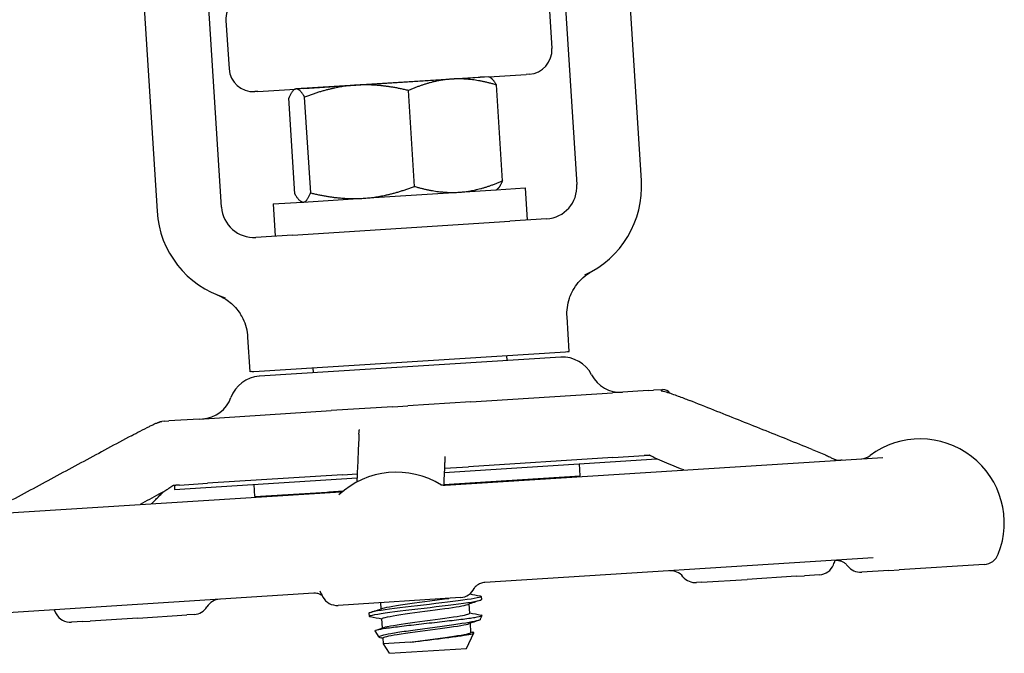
# Model space of a CAD drawing. Header units: inches. Extents: x 18 to 846, y -44 to 561.
# Tile 605 of 642: x 458.78 to 462.58, y 511.42 to 513.87. Entities that reach past the tile are written whole.
import ezdxf

# ---------------------------------------------------------------- set-up
doc = ezdxf.new("R2010")
doc.units = ezdxf.units.IN
doc.header["$LTSCALE"] = 24
doc.header["$MEASUREMENT"] = 0
doc.layers.add('Visible (ANSI)', color=7, linetype='Continuous', lineweight=30)

msp = doc.modelspace()

# ---------------------------------------------------------------- linework, layer by layer
at = {"layer": 'Visible (ANSI)'}
for p, q in [((460.85684, 514.35732), (460.92803, 513.23458)), ((461.17753, 513.2504), (461.10634, 514.37314)), ((459.55579, 513.14757), (459.4846, 514.27031)), ((459.2351, 514.25449), (459.30629, 513.13175)), ((460.82018, 513.94793), (460.83204, 513.76081)), ((459.57268, 513.86883), (459.58454, 513.68171)), ((460.58847, 513.65142), (460.73301, 513.66059)), ((460.74441, 513.66131), (460.73301, 513.66059)), ((460.07484, 513.61886), (459.84374, 513.6042)), ((459.8733, 513.60647), (460.5551, 513.6497)), ((460.44532, 513.64235), (460.07484, 513.61886)), ((460.58847, 513.65142), (460.44532, 513.64235)), ((460.58847, 513.65142), (460.59242, 513.64947)), ((460.64088, 513.24943), (460.6174, 513.6197)), ((459.69543, 513.5948), (459.68404, 513.59408)), ((459.69543, 513.5948), (459.83998, 513.60397)), ((459.83998, 513.60397), (459.83631, 513.60153)), ((459.84374, 513.6042), (459.83998, 513.60397)), ((460.03955, 513.61702), (460.03957, 513.61678)), ((460.30096, 513.22788), (460.27748, 513.59815)), ((459.83877, 513.19857), (459.81529, 513.56884)), ((459.89991, 513.20245), (459.87643, 513.57272)), ((460.10255, 513.18174), (460.47304, 513.20523)), ((460.47304, 513.20523), (460.61619, 513.2143)), ((460.61619, 513.2143), (460.61985, 513.21674)), ((460.61702, 513.21486), (460.72843, 513.22192)), ((460.72843, 513.22192), (460.73634, 513.09717)), ((459.75539, 513.16022), (459.8668, 513.16729)), ((459.86769, 513.16684), (459.86375, 513.1688)), ((459.86769, 513.16684), (459.87146, 513.16708)), ((459.87146, 513.16708), (460.10255, 513.18174)), ((459.75539, 513.16022), (459.7633, 513.03547)), ((459.83008, 513.03971), (460.66956, 513.09294)), ((460.81119, 513.10192), (460.66956, 513.09294)), ((459.83008, 513.03971), (459.68845, 513.03073)), ((460.89876, 512.58993), (460.89029, 512.72362)), ((459.66624, 512.51178), (459.65776, 512.64547)), ((459.6803, 512.51268), (460.8847, 512.58904)), ((460.86592, 512.56781), (459.70163, 512.49399)), ((460.65675, 512.57459), (460.65802, 512.55463)), ((460.8847, 512.58904), (460.89232, 512.58952)), ((460.89232, 512.58952), (460.89876, 512.58993)), ((459.90825, 512.52713), (459.90952, 512.50717)), ((459.67268, 512.51219), (459.66624, 512.51178)), ((459.67268, 512.51219), (459.6803, 512.51268)), ((461.20339, 512.43891), (461.22414, 512.44022)), ((461.25706, 512.44231), (461.22414, 512.44022)), ((461.25706, 512.44231), (461.26007, 512.4425)), ((460.51867, 512.39549), (461.06573, 512.43018)), ((461.20339, 512.43891), (461.06573, 512.43018)), ((460.21692, 512.37636), (459.97903, 512.36127)), ((460.21692, 512.37636), (460.27543, 512.38007)), ((460.51867, 512.39549), (460.27543, 512.38007)), ((459.46877, 512.32892), (459.35136, 512.32148)), ((459.46877, 512.32892), (459.97903, 512.36127)), ((459.33594, 512.3205), (459.32512, 512.31981)), ((459.33594, 512.3205), (459.35136, 512.32148)), ((460.41594, 512.12282), (461.23684, 512.17487)), ((460.41922, 512.07355), (462.11048, 512.18079)), ((461.06761, 512.17979), (460.50918, 512.14439)), ((461.06761, 512.17979), (460.50918, 512.14439)), ((461.06761, 512.17979), (461.18868, 512.18747)), ((460.41662, 512.13852), (460.50918, 512.14439)), ((460.94172, 512.10882), (460.93873, 512.15597)), ((459.37445, 512.05678), (460.07893, 512.10145)), ((460.02255, 512.11353), (459.50167, 512.08051)), ((460.02255, 512.11353), (459.50167, 512.08051)), ((460.02255, 512.11353), (460.07962, 512.11715)), ((460.41385, 512.07535), (460.94172, 512.10882)), ((459.37347, 512.07222), (459.37445, 512.05678)), ((459.39303, 512.07362), (459.50167, 512.08051)), ((459.6844, 512.0291), (459.68141, 512.07625)), ((460.65616, 512.09008), (460.41382, 512.07471)), ((460.63729, 512.08888), (460.63451, 512.0872)), ((460.65612, 512.09071), (460.65616, 512.09008)), ((458.43846, 511.94796), (460.01598, 512.04798)), ((459.6844, 512.0291), (460.0263, 512.05077)), ((459.97, 512.0472), (459.97004, 512.04657)), ((460.02546, 512.05009), (459.97004, 512.04657)), ((459.98461, 512.046), (459.98739, 512.04768)), ((462.07299, 511.79264), (460.5733, 511.69755)), ((462.50253, 511.76727), (462.17352, 511.74641)), ((461.776, 511.7212), (461.58575, 511.70914)), ((461.776, 511.7212), (461.80779, 511.72322)), ((461.86572, 511.72689), (461.80779, 511.72322)), ((462.02795, 511.73718), (462.0297, 511.73729)), ((462.13299, 511.74384), (462.0297, 511.73729)), ((462.13299, 511.74384), (462.17352, 511.74641)), ((461.40975, 511.69798), (461.39084, 511.69678)), ((461.40975, 511.69798), (461.58575, 511.70914)), ((459.91228, 511.65564), (458.51344, 511.56694)), ((460.55924, 511.64316), (460.55999, 511.63133)), ((460.4791, 511.63897), (460.00572, 511.60896)), ((460.17272, 511.59568), (460.17122, 511.61945)), ((460.4791, 511.63897), (460.47917, 511.63898)), ((460.51448, 511.57866), (460.51224, 511.61412)), ((459.23273, 511.55994), (459.42142, 511.57191)), ((459.45022, 511.57373), (459.42142, 511.57191)), ((460.12497, 511.57848), (460.12572, 511.56665)), ((460.55504, 511.55418), (460.56228, 511.56948)), ((459.01927, 511.54641), (458.97534, 511.54362)), ((459.01927, 511.54641), (459.04783, 511.54822)), ((459.23273, 511.55994), (459.04783, 511.54822)), ((460.17741, 511.52169), (460.17517, 511.55715)), ((460.51918, 511.50467), (460.51693, 511.54013)), ((460.16463, 511.48608), (460.14886, 511.51077)), ((460.50224, 511.44254), (460.53059, 511.50248)), ((460.18133, 511.45994), (460.17986, 511.48316)), ((460.28477, 511.4665), (460.18133, 511.45994)), ((460.2045, 511.42366), (460.18133, 511.45994)), ((460.2045, 511.42366), (460.50224, 511.44254))]:
    msp.add_line(p, q, dxfattribs=at)
for centre, radius, start, end in [((459.66624, 513.87477), 0.09375, 93.62798, 183.62798), ((460.73848, 513.75487), 0.09375, 273.62798, 3.62798), ((459.67811, 513.68764), 0.09375, 183.62798, 273.62798), ((460.80328, 513.22667), 0.375, 294.52369, 3.62798), ((460.80328, 513.22667), 0.125, 273.62798, 3.62798), ((459.68054, 513.15548), 0.375, 183.62798, 252.73227), ((459.68054, 513.15548), 0.125, 183.62798, 273.62798), ((460.87388, 512.44306), 0.125, 27.20616, 93.62798), ((459.70947, 512.36923), 0.125, 93.62798, 160.0498), ((461.09622, 512.55736), 0.125, 207.20616, 273.62798), ((461.26204, 512.41131), 0.03125, 34.28957, 93.62798), ((459.47448, 512.45453), 0.125, 273.62798, 340.0498), ((462.25476, 511.92691), 0.325, 338.25105, 126.62387), ((462.02359, 512.2379), 0.0625, 273.62798, 306.62387), ((460.23134, 511.79861), 0.325, 57.71239, 133.13662), ((459.20097, 511.73328), 0.325, 68.61315, 69.6767), ((462.49857, 511.82964), 0.0625, 273.62798, 338.25105), ((461.86177, 511.78926), 0.0625, 273.62798, 338.25105), ((461.61795, 511.88653), 0.325, 338.25105, 341.48438), ((462.024, 511.79955), 0.0625, 218.09527, 273.62798), ((461.28985, 511.68036), 0.0625, 39.07852, 93.62798), ((461.38689, 511.75915), 0.0625, 219.07852, 273.62798), ((460.23134, 511.79861), 0.325, 204.29869, 209.00491), ((460.00176, 511.67133), 0.0625, 209.00491, 273.62798), ((460.47522, 511.70135), 0.0625, 273.62798, 334.70882), ((459.44627, 511.63611), 0.0625, 273.62798, 328.17744), ((459.55248, 511.5702), 0.0625, 93.62798, 148.17744), ((459.20097, 511.73328), 0.325, 205.7712, 209.00491), ((458.97139, 511.606), 0.0625, 209.00491, 273.62798)]:
    msp.add_arc(centre, radius, start, end, dxfattribs=at)
for points, weights in [([(460.07484, 513.61886), (459.98177, 513.61296), (459.87643, 513.57272)], [1, 1.0379548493, 1]), ([(460.27748, 513.59815), (460.1679, 513.62476), (460.07484, 513.61886)], [1, 1.0379548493, 1]), ([(460.44532, 513.64235), (460.36644, 513.63735), (460.27748, 513.59815)], [1, 1.0379548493, 1]), ([(460.6174, 513.6197), (460.5242, 513.64735), (460.44532, 513.64235)], [1, 1.0379548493, 1]), ([(460.59242, 513.64947), (460.60354, 513.64395), (460.6174, 513.6197)], [1.01453722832, 1.02815693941, 1]), ([(459.84374, 513.6042), (459.82955, 513.60331), (459.81529, 513.56884)], [1, 1.0379548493, 1]), ([(459.87643, 513.57272), (459.85793, 513.6051), (459.84374, 513.6042)], [1, 1.0379548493, 1]), ([(460.47304, 513.20523), (460.55191, 513.21023), (460.64088, 513.24943)], [1, 1.0379548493, 1]), ([(460.64088, 513.24943), (460.63019, 513.22362), (460.61985, 513.21674)], [1, 1.02815693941, 1.01453722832]), ([(459.87146, 513.16708), (459.88564, 513.16798), (459.89991, 513.20245)], [1, 1.0379548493, 1]), ([(459.89991, 513.20245), (460.00949, 513.17583), (460.10255, 513.18174)], [1, 1.0379548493, 1]), ([(460.10255, 513.18174), (460.19562, 513.18764), (460.30096, 513.22788)], [1, 1.0379548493, 1]), ([(460.30096, 513.22788), (460.39416, 513.20022), (460.47304, 513.20523)], [1, 1.0379548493, 1]), ([(459.83877, 513.19857), (459.85727, 513.16618), (459.87146, 513.16708)], [1, 1.0379548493, 1])]:
    msp.add_rational_spline(points, weights, degree=2, dxfattribs=at)
for points in [[(460.34261, 513.63623), (460.34262, 513.6361), (460.34263, 513.63597), (460.34266, 513.63584)], [(460.03958, 513.61662), (460.03958, 513.61666), (460.03957, 513.61671), (460.03957, 513.61675)], [(460.03988, 513.61677), (460.03987, 513.61686), (460.03989, 513.61695), (460.03993, 513.61704)], [(461.34174, 512.13204), (461.31664, 512.14206), (461.29154, 512.15207), (461.26644, 512.16208)], [(460.93369, 512.10831), (460.93473, 512.10766), (460.93578, 512.10702), (460.93682, 512.10637)], [(459.31365, 512.03794), (459.28946, 512.02492), (459.26528, 512.01189), (459.2411, 511.99885)], [(459.32907, 512.04481), (459.33063, 512.04625), (459.3322, 512.04769), (459.33376, 512.04913)], [(459.78659, 512.03344), (459.78742, 512.0342), (459.78825, 512.03497), (459.78908, 512.03573)], [(460.51498, 511.65313), (460.52815, 511.6505), (460.54132, 511.64789), (460.55449, 511.64529)], [(460.55555, 511.62861), (460.5392, 511.62317), (460.52286, 511.6177), (460.50654, 511.6122)], [(460.12941, 511.58119), (460.14576, 511.58664), (460.1621, 511.5921), (460.17842, 511.5976)], [(460.17526, 511.55561), (460.16034, 511.5586), (460.1454, 511.56157), (460.13047, 511.56452)], [(460.51439, 511.5802), (460.52916, 511.57724), (460.54393, 511.57431), (460.55871, 511.57139)], [(460.54875, 511.55079), (460.53624, 511.54661), (460.52373, 511.54242), (460.51123, 511.53821)], [(460.15243, 511.51331), (460.16266, 511.51674), (460.17289, 511.52017), (460.18311, 511.52361)], [(460.51908, 511.50621), (460.52152, 511.50572), (460.52395, 511.50523), (460.52639, 511.50475)], [(460.17995, 511.48162), (460.17734, 511.48215), (460.17473, 511.48267), (460.17212, 511.48319)]]:
    msp.add_open_spline(points, degree=3, dxfattribs=at)
for points, knots in [([(460.57157, 513.65035), (460.57155, 513.65035), (460.57153, 513.65035), (460.5688, 513.65019), (460.56339, 513.65023), (460.5551, 513.6497)], [-0.00244603, -0.00244603, -0.00244603, -0.00244603, 0, 0, 0.30409051, 0.30409051, 0.30409051, 0.30409051]), ([(459.8733, 513.60647), (459.86501, 513.60595), (459.85965, 513.60522), (459.85692, 513.60504), (459.8569, 513.60504), (459.85688, 513.60504)], [0.0481126, 0.0481126, 0.0481126, 0.0481126, 0.35549776, 0.35549776, 0.35797029, 0.35797029, 0.35797029, 0.35797029]), ([(460.97903, 512.8951), (460.98121, 512.89645), (460.98346, 512.89777), (460.98586, 512.89911), (460.98595, 512.89916), (460.98603, 512.89921)], [-0.020804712, -0.020804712, -0.020804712, -0.020804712, 0, 0, 0.000806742, 0.000806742, 0.000806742, 0.000806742]), ([(460.90879, 512.81747), (460.91422, 512.82865), (460.92075, 512.83926), (460.93562, 512.85876), (460.94387, 512.86765), (460.96333, 512.88494), (460.97255, 512.89105), (460.97817, 512.89457), (460.97859, 512.89483), (460.97903, 512.8951)], [0, 0, 0, 0, 0.09469213, 0.09469213, 0.18700728, 0.18700728, 0.29404594, 0.29404594, 0.30156032, 0.30156032, 0.30156032, 0.30156032]), ([(459.5406, 512.80756), (459.5407, 512.80753), (459.54079, 512.80749), (459.5433, 512.80647), (459.5457, 512.80545), (459.54807, 512.80437)], [-0.719927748, -0.719927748, -0.719927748, -0.719927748, -0.71835885, -0.71835885, -0.678581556, -0.678581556, -0.678581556, -0.678581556]), ([(459.54807, 512.80437), (459.54894, 512.80398), (459.54979, 512.80358), (459.5581, 512.79968), (459.5726, 512.7923), (459.60372, 512.76711), (459.61688, 512.75256), (459.62756, 512.73624)], [0.01028684, 0.01028684, 0.01028684, 0.01028684, 0.01590204, 0.01590204, 0.08584187, 0.08584187, 0.15193376, 0.15193376, 0.15193376, 0.15193376]), ([(460.89029, 512.72362), (460.88874, 512.74799), (460.89197, 512.77242), (460.90233, 512.80305), (460.90534, 512.81037), (460.90879, 512.81747)], [0, 0, 0, 0, 0.18604443, 0.18604443, 0.24640289, 0.24640289, 0.24640289, 0.24640289]), ([(459.65776, 512.64547), (459.65622, 512.66984), (459.64993, 512.69367), (459.63578, 512.72275), (459.63188, 512.72963), (459.62756, 512.73624)], [0, 0, 0, 0, 0.18604443, 0.18604443, 0.24640289, 0.24640289, 0.24640289, 0.24640289]), ([(461.25346, 512.43857), (461.25346, 512.43857), (461.25349, 512.43856), (461.25369, 512.43852), (461.25381, 512.43849), (461.25412, 512.43843), (461.25425, 512.4384), (461.25457, 512.43833), (461.25476, 512.43829), (461.25519, 512.4382), (461.25544, 512.43815), (461.25617, 512.438), (461.25668, 512.43789), (461.25907, 512.43737), (461.2608, 512.43696), (461.26596, 512.43566), (461.26945, 512.43469), (461.28039, 512.43143), (461.28816, 512.42886), (461.30376, 512.42348), (461.31173, 512.42061), (461.33446, 512.4122), (461.3489, 512.40652), (461.363, 512.4009)], [0.55023146, 0.55023146, 0.55023146, 0.55023146, 0.55573291, 0.55573291, 0.55952642, 0.55952642, 0.56142381, 0.56142381, 0.56333702, 0.56333702, 0.56525245, 0.56525245, 0.56911754, 0.56911754, 0.58443949, 0.58443949, 0.61464372, 0.61464372, 0.67607817, 0.67607817, 0.74039961, 0.74039961, 0.86273742, 0.86273742, 0.86273742, 0.86273742]), ([(461.83682, 512.21172), (461.80524, 512.22434), (461.77365, 512.23697), (461.71049, 512.2622), (461.6789, 512.27482), (461.61573, 512.30005), (461.58414, 512.31267), (461.52096, 512.33789), (461.48937, 512.35049), (461.42619, 512.3757), (461.3946, 512.3883), (461.363, 512.4009)], [0.9601047, 0.9601047, 0.9601047, 0.9601047, 1.233998, 1.233998, 1.5078914, 1.5078914, 1.7817848, 1.7817848, 2.0556781, 2.0556781, 2.3295715, 2.3295715, 2.3295715, 2.3295715]), ([(459.20757, 512.26455), (459.21852, 512.27045), (459.22962, 512.27639), (459.2528, 512.28851), (459.26505, 512.29478), (459.28139, 512.3028), (459.28588, 512.30497), (459.29446, 512.30896), (459.29855, 512.31079), (459.30419, 512.31311), (459.30599, 512.31382), (459.30879, 512.31484), (459.30975, 512.31518), (459.31128, 512.31571), (459.31182, 512.31588), (459.31294, 512.31625), (459.31354, 512.31644), (459.31446, 512.31673), (459.31477, 512.31683), (459.31538, 512.31701), (459.31568, 512.3171), (459.31622, 512.31726), (459.31646, 512.31734), (459.31709, 512.31752), (459.31738, 512.31761), (459.31805, 512.31781), (459.31826, 512.31787), (459.31844, 512.31792), (459.31847, 512.31793), (459.31847, 512.31793)], [0, 0, 0, 0, 0.09764107, 0.09764107, 0.20014664, 0.20014664, 0.23930076, 0.23930076, 0.27864659, 0.27864659, 0.29814838, 0.29814838, 0.30790559, 0.30790559, 0.3127903, 0.3127903, 0.31771137, 0.31771137, 0.32016895, 0.32016895, 0.32264172, 0.32264172, 0.32511111, 0.32511111, 0.33009062, 0.33009062, 0.33996153, 0.33996153, 0.34550167, 0.34550167, 0.34550167, 0.34550167]), ([(459.31436, 512.3167), (459.31462, 512.31683), (459.31484, 512.31694), (459.31576, 512.31738), (459.31619, 512.31757), (459.31746, 512.31811), (459.31763, 512.31818), (459.31891, 512.31865), (459.31946, 512.31883), (459.32054, 512.31913), (459.32094, 512.31924), (459.32176, 512.31941), (459.32214, 512.31948), (459.32278, 512.31958), (459.32297, 512.31961), (459.32337, 512.31966), (459.32355, 512.31968), (459.32386, 512.31971), (459.32391, 512.31972), (459.32401, 512.31973), (459.32405, 512.31973), (459.32415, 512.31974), (459.3242, 512.31974), (459.32429, 512.31975), (459.32432, 512.31975), (459.32438, 512.31976), (459.32441, 512.31976), (459.32447, 512.31977), (459.3245, 512.31977), (459.32458, 512.31978), (459.32463, 512.31978), (459.32475, 512.31979), (459.32481, 512.31979), (459.32489, 512.3198), (459.32493, 512.3198), (459.32498, 512.3198), (459.32499, 512.31981), (459.32504, 512.31981), (459.32508, 512.31981), (459.32512, 512.31981)], [0.11779335, 0.11779335, 0.11779335, 0.11779335, 0.12539603, 0.12539603, 0.15267282, 0.15267282, 0.22590879, 0.22590879, 0.25983755, 0.25983755, 0.27709352, 0.27709352, 0.29003826, 0.29003826, 0.29489319, 0.29489319, 0.29854506, 0.29854506, 0.29917519, 0.29917519, 0.29964483, 0.29964483, 0.30011832, 0.30011832, 0.30035436, 0.30035436, 0.30059124, 0.30059124, 0.30082774, 0.30082774, 0.30130555, 0.30130555, 0.30225858, 0.30225858, 0.30319876, 0.30319876, 0.30413637, 0.30413637, 0.30675068, 0.30675068, 0.30675068, 0.30675068]), ([(460.08636, 512.27008), (460.0864, 512.27105), (460.08646, 512.27239), (460.08666, 512.27577), (460.08684, 512.27802), (460.08732, 512.28217), (460.08759, 512.28405), (460.08795, 512.28634), (460.08806, 512.28706), (460.08816, 512.28772), (460.08819, 512.28788), (460.0882, 512.28794), (460.0882, 512.28795), (460.0882, 512.28795)], [0, 0, 0, 0, 0.018818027, 0.018818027, 0.042443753, 0.042443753, 0.063358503, 0.063358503, 0.07651892, 0.07651892, 0.08373261, 0.08373261, 0.085554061, 0.085554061, 0.085554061, 0.085554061]), ([(459.20757, 512.26455), (459.17685, 512.248), (459.14613, 512.23145), (459.0847, 512.19834), (459.05398, 512.18178), (458.99256, 512.14866), (458.96185, 512.1321), (458.90043, 512.09897), (458.86972, 512.0824), (458.80831, 512.04927), (458.77761, 512.03269), (458.7469, 512.01612)], [0.4228722, 0.4228722, 0.4228722, 0.4228722, 0.6967656, 0.6967656, 0.970659, 0.970659, 1.2445523, 1.2445523, 1.5184457, 1.5184457, 1.792339, 1.792339, 1.792339, 1.792339]), ([(460.08636, 512.27008), (460.08571, 512.25544), (460.08507, 512.2408), (460.08377, 512.21151), (460.08313, 512.19685), (460.08184, 512.16755), (460.08119, 512.15289), (460.0799, 512.12357), (460.07925, 512.10891), (460.07848, 512.09126), (460.07835, 512.08827), (460.07822, 512.08528)], [0.7332962, 0.7332962, 0.7332962, 0.7332962, 1.0071895, 1.0071895, 1.2810829, 1.2810829, 1.5549762, 1.5549762, 1.8288696, 1.8288696, 1.8847241, 1.8847241, 1.8847241, 1.8847241]), ([(461.83682, 512.21172), (461.85468, 512.20458), (461.87237, 512.19735), (461.89401, 512.18756), (461.89928, 512.1851), (461.90865, 512.18058), (461.91282, 512.17851), (461.91985, 512.17508), (461.92254, 512.17379), (461.92647, 512.17212), (461.92776, 512.17161), (461.92969, 512.17091), (461.93043, 512.17067), (461.93161, 512.17031), (461.93207, 512.17018), (461.93313, 512.16991), (461.9335, 512.16984), (461.93372, 512.16979)], [0, 0, 0, 0, 0.15497359, 0.15497359, 0.20636211, 0.20636211, 0.24491806, 0.24491806, 0.26745771, 0.26745771, 0.27822563, 0.27822563, 0.28608386, 0.28608386, 0.29389274, 0.29389274, 0.30858895, 0.30858895, 0.30858895, 0.30858895]), ([(460.41778, 512.1842), (460.41778, 512.1842), (460.41778, 512.1842), (460.41778, 512.18418), (460.41778, 512.18398), (460.41778, 512.18308), (460.41778, 512.18213), (460.41779, 512.17961), (460.41781, 512.17794), (460.41782, 512.17403), (460.41782, 512.17177), (460.41778, 512.16667), (460.41772, 512.16377), (460.41759, 512.16035), (460.41756, 512.15953), (460.41752, 512.15857), (460.41751, 512.15834), (460.4175, 512.15812)], [0.39505215, 0.39505215, 0.39505215, 0.39505215, 0.39558435, 0.39558435, 0.40525064, 0.40525064, 0.42132108, 0.42132108, 0.44262059, 0.44262059, 0.47100407, 0.47100407, 0.50890401, 0.50890401, 0.52153513, 0.52153513, 0.52574122, 0.52574122, 0.52574122, 0.52574122]), ([(461.20936, 512.18863), (461.20912, 512.18862), (461.20888, 512.18861), (461.20797, 512.18858), (461.20731, 512.18855), (461.20599, 512.18849), (461.20532, 512.18846), (461.20284, 512.18833), (461.20111, 512.18823), (461.19771, 512.18803), (461.19604, 512.18793), (461.19353, 512.18778), (461.19269, 512.18772), (461.19121, 512.18763), (461.19059, 512.18759), (461.18981, 512.18754), (461.18973, 512.18754), (461.18961, 512.18753), (461.18959, 512.18753), (461.18955, 512.18753), (461.18953, 512.18752), (461.1895, 512.18752), (461.18949, 512.18752), (461.18921, 512.1875), (461.18895, 512.18749), (461.18869, 512.18747)], [0.287281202, 0.287281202, 0.287281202, 0.287281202, 0.289064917, 0.289064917, 0.294371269, 0.294371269, 0.300336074, 0.300336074, 0.316953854, 0.316953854, 0.333382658, 0.333382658, 0.341579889, 0.341579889, 0.347730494, 0.347730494, 0.348500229, 0.348500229, 0.348663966, 0.348663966, 0.348829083, 0.348829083, 0.348913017, 0.348913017, 0.351147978, 0.351147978, 0.351147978, 0.351147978]), ([(461.26644, 512.16208), (461.25438, 512.16688), (461.24258, 512.17187), (461.22711, 512.17972), (461.22306, 512.18188), (461.21746, 512.18479), (461.21593, 512.18557), (461.2133, 512.18686), (461.21218, 512.18739), (461.21057, 512.18812), (461.20999, 512.18836), (461.20894, 512.1888), (461.20849, 512.18897), (461.20789, 512.18919), (461.20771, 512.18925), (461.2075, 512.18931), (461.20747, 512.18932), (461.20747, 512.18932)], [0, 0, 0, 0, 0.10474171, 0.10474171, 0.14093521, 0.14093521, 0.15449192, 0.15449192, 0.16471611, 0.16471611, 0.17102308, 0.17102308, 0.17849198, 0.17849198, 0.1854649, 0.1854649, 0.19170635, 0.19170635, 0.19170635, 0.19170635]), ([(460.4175, 512.15812), (460.41678, 512.14192), (460.41607, 512.12571), (460.41482, 512.0975), (460.41429, 512.08549), (460.41376, 512.07348)], [0.77160372, 0.77160372, 0.77160372, 0.77160372, 1.07474202, 1.07474202, 1.29924856, 1.29924856, 1.29924856, 1.29924856]), ([(461.93321, 512.16979), (461.93321, 512.16979), (461.93324, 512.16979), (461.93346, 512.16979), (461.93359, 512.16979), (461.93399, 512.1698), (461.93411, 512.1698), (461.93433, 512.1698), (461.93441, 512.16981), (461.93459, 512.16981), (461.93469, 512.16981), (461.93491, 512.16982), (461.93503, 512.16982), (461.93527, 512.16983), (461.9354, 512.16983), (461.93579, 512.16985), (461.93605, 512.16986), (461.93679, 512.16988), (461.93726, 512.1699), (461.93942, 512.17), (461.94085, 512.17008), (461.94388, 512.17024), (461.94545, 512.17034), (461.94798, 512.17049), (461.94896, 512.17055), (461.95045, 512.17064), (461.95094, 512.17067), (461.95183, 512.17073), (461.9522, 512.17075), (461.9527, 512.17078), (461.95276, 512.17079), (461.95282, 512.17079), (461.95283, 512.17079), (461.95285, 512.17079), (461.95285, 512.17079), (461.9531, 512.17081), (461.95334, 512.17082), (461.95358, 512.17084)], [0.378257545, 0.378257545, 0.378257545, 0.378257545, 0.386657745, 0.386657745, 0.392554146, 0.392554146, 0.394496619, 0.394496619, 0.39546607, 0.39546607, 0.396437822, 0.396437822, 0.397411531, 0.397411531, 0.398384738, 0.398384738, 0.400350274, 0.400350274, 0.404274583, 0.404274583, 0.419969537, 0.419969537, 0.438754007, 0.438754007, 0.450767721, 0.450767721, 0.456774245, 0.456774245, 0.461283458, 0.461283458, 0.461769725, 0.461769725, 0.461830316, 0.461830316, 0.461891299, 0.461891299, 0.463727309, 0.463727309, 0.463727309, 0.463727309]), ([(459.36989, 512.0719), (459.36989, 512.0719), (459.36988, 512.0719), (459.36981, 512.07187), (459.3697, 512.07182), (459.36927, 512.07162), (459.36904, 512.07151), (459.36837, 512.07116), (459.36791, 512.07091), (459.36689, 512.07033), (459.36635, 512.07001), (459.36498, 512.06916), (459.3641, 512.06861), (459.36065, 512.06636), (459.35802, 512.06455), (459.35149, 512.06014), (459.34763, 512.0576), (459.33435, 512.04926), (459.32403, 512.04354), (459.31365, 512.03794)], [0.14183772, 0.14183772, 0.14183772, 0.14183772, 0.14607956, 0.14607956, 0.15657381, 0.15657381, 0.16360701, 0.16360701, 0.17078889, 0.17078889, 0.17683828, 0.17683828, 0.18529246, 0.18529246, 0.21005388, 0.21005388, 0.24840144, 0.24840144, 0.34101643, 0.34101643, 0.34101643, 0.34101643]), ([(459.39301, 512.07362), (459.39272, 512.0736), (459.39243, 512.07358), (459.39212, 512.07356), (459.39211, 512.07356), (459.39208, 512.07356), (459.39207, 512.07356), (459.39198, 512.07355), (459.39191, 512.07355), (459.39178, 512.07354), (459.39172, 512.07353), (459.3909, 512.07348), (459.39022, 512.07344), (459.3886, 512.07333), (459.3877, 512.07328), (459.38427, 512.07305), (459.3818, 512.07289), (459.37813, 512.07262), (459.37708, 512.07254), (459.37546, 512.0724), (459.37495, 512.07236), (459.37386, 512.07226), (459.37328, 512.0722), (459.37236, 512.0721), (459.37205, 512.07207), (459.3716, 512.07201), (459.37145, 512.072), (459.37104, 512.07195), (459.37079, 512.07191), (459.37033, 512.07185), (459.37013, 512.07182), (459.36979, 512.07177), (459.36966, 512.07175), (459.36953, 512.07173), (459.3695, 512.07172), (459.36947, 512.07172)], [0, 0, 0, 0, 0.002309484, 0.002309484, 0.002382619, 0.002382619, 0.002528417, 0.002528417, 0.003107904, 0.003107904, 0.003704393, 0.003704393, 0.011074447, 0.011074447, 0.020897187, 0.020897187, 0.048314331, 0.048314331, 0.058957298, 0.058957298, 0.063589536, 0.063589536, 0.068304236, 0.068304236, 0.070655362, 0.070655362, 0.071816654, 0.071816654, 0.074166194, 0.074166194, 0.077036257, 0.077036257, 0.08007559, 0.08007559, 0.080855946, 0.080855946, 0.080855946, 0.080855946]), ([(460.40123, 512.07567), (460.40192, 512.07542), (460.40303, 512.07506), (460.4065, 512.07426), (460.4087, 512.07383), (460.4139, 512.07344), (460.4163, 512.07337), (460.41922, 512.07355)], [0.52279542, 0.52279542, 0.52279542, 0.52279542, 0.545370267, 0.545370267, 0.565399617, 0.565399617, 0.577961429, 0.577961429, 0.577961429, 0.577961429]), ([(459.28354, 512.00154), (459.28465, 512.00238), (459.2858, 512.00328), (459.29068, 512.00733), (459.29433, 512.01079), (459.30256, 512.01894), (459.30712, 512.02373), (459.31762, 512.03429), (459.32426, 512.04038), (459.32907, 512.04481)], [0.29203731, 0.29203731, 0.29203731, 0.29203731, 0.30796327, 0.30796327, 0.36147562, 0.36147562, 0.43281014, 0.43281014, 0.51871093, 0.51871093, 0.51871093, 0.51871093]), ([(460.01598, 512.04798), (460.01938, 512.0482), (460.02178, 512.04868), (460.02391, 512.0492), (460.02427, 512.04929), (460.0246, 512.04938)], [0, 0, 0, 0, 0.023018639, 0.023018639, 0.0282285, 0.0282285, 0.0282285, 0.0282285]), ([(461.92564, 511.78329), (461.92844, 511.78347), (461.93146, 511.78345), (461.93789, 511.78282), (461.9413, 511.78221), (461.94832, 511.7802), (461.95192, 511.77881), (461.95904, 511.77515), (461.96254, 511.77287), (461.9691, 511.76749), (461.97215, 511.76439), (461.97481, 511.76099)], [0, 0, 0, 0, 0.02073024, 0.02073024, 0.04146048, 0.04146048, 0.06219072, 0.06219072, 0.08292096, 0.08292096, 0.1036512, 0.1036512, 0.1036512, 0.1036512]), ([(460.5733, 511.69755), (460.5667, 511.69713), (460.56071, 511.69559), (460.55023, 511.69148), (460.54607, 511.68887), (460.53957, 511.68401), (460.53738, 511.6818), (460.53425, 511.67832), (460.53331, 511.67703), (460.532, 511.67512), (460.53171, 511.67459), (460.53162, 511.67441), (460.53161, 511.67441), (460.53161, 511.67441)], [0, 0, 0, 0, 0.01956218, 0.01956218, 0.04214322, 0.04214322, 0.06689766, 0.06689766, 0.09171423, 0.09171423, 0.1193718, 0.1193718, 0.11941348, 0.11941348, 0.11941348, 0.11941348]), ([(459.94395, 511.64685), (459.94388, 511.64691), (459.9438, 511.64696), (459.9423, 511.6481), (459.94016, 511.64956), (459.93361, 511.65266), (459.92909, 511.65431), (459.91998, 511.65567), (459.91622, 511.65589), (459.91228, 511.65564)], [0.416667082, 0.416667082, 0.416667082, 0.416667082, 0.418381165, 0.418381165, 0.451270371, 0.451270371, 0.484674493, 0.484674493, 0.504153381, 0.504153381, 0.504153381, 0.504153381]), ([(460.55417, 511.64527), (460.55998, 511.64413), (460.56077, 511.64268), (460.55601, 511.64087), (460.54506, 511.63672), (460.50497, 511.63072), (460.44966, 511.62375), (460.39456, 511.61681), (460.32541, 511.60898), (460.26601, 511.60177), (460.20679, 511.59458), (460.15836, 511.58807), (460.13733, 511.5833), (460.12908, 511.58143), (460.12511, 511.57983), (460.12527, 511.5785)], [-28.4799629, -28.4799629, -28.4799629, -28.4799629, -28.0985528, -28.0985528, -28.0985528, -27.2207324, -27.2207324, -27.2207324, -26.3461896, -26.3461896, -26.3461896, -25.4743607, -25.4743607, -25.4743607, -25.1327412, -25.1327412, -25.1327412, -25.1327412]), ([(460.13052, 511.56452), (460.12885, 511.56484), (460.12761, 511.56519), (460.12682, 511.56557), (460.12041, 511.56862), (460.14358, 511.57355), (460.18826, 511.57984), (460.23294, 511.58613), (460.29827, 511.59373), (460.36164, 511.6012), (460.42501, 511.60868), (460.48521, 511.61595), (460.52142, 511.6217), (460.54648, 511.62568), (460.55971, 511.62892), (460.55975, 511.63131)], [18.6439269, 18.6439269, 18.6439269, 18.6439269, 18.7524691, 18.7524691, 18.7524691, 19.6296647, 19.6296647, 19.6296647, 20.5068064, 20.5068064, 20.5068064, 21.3838943, 21.3838943, 21.3838943, 21.9911486, 21.9911486, 21.9911486, 21.9911486]), ([(460.17527, 511.55716), (460.17517, 511.55777), (460.17578, 511.55842), (460.17711, 511.55912), (460.18509, 511.56331), (460.21898, 511.56914), (460.2656, 511.57578), (460.31222, 511.58241), (460.37043, 511.58979), (460.41768, 511.59646), (460.46092, 511.60257), (460.49402, 511.60804), (460.50651, 511.6122)], [18.8495559, 18.8495559, 18.8495559, 18.8495559, 19.0056553, 19.0056553, 19.0056553, 19.9399062, 19.9399062, 19.9399062, 20.874096, 20.874096, 20.874096, 21.7289383, 21.7289383, 21.7289383, 21.7289383]), ([(460.17874, 511.59762), (460.18576, 511.59998), (460.19901, 511.60274), (460.2176, 511.60583), (460.25331, 511.61178), (460.30785, 511.61892), (460.3601, 511.62591), (460.3862, 511.6294), (460.41141, 511.63284), (460.43338, 511.63607)], [25.3949515, 25.3949515, 25.3949515, 25.3949515, 25.8812012, 25.8812012, 25.8812012, 26.8150062, 26.8150062, 26.8150062, 27.2814663, 27.2814663, 27.2814663, 27.2814663]), ([(460.14886, 511.51077), (460.1482, 511.51181), (460.15076, 511.51303), (460.16368, 511.51628), (460.17579, 511.51838), (460.20851, 511.52315), (460.22889, 511.52578), (460.27537, 511.53142), (460.30108, 511.53438), (460.35454, 511.54047), (460.38178, 511.54353), (460.43422, 511.54955), (460.45887, 511.55245), (460.50227, 511.55789), (460.52053, 511.56039), (460.54808, 511.56483), (460.55702, 511.56673), (460.56345, 511.56956), (460.5628, 511.57058), (460.55871, 511.57139)], [-1.8294571, -1.8294571, -1.8294571, -1.8294571, -1.6707361, -1.6707361, -1.469445, -1.469445, -1.2659958, -1.2659958, -1.0603886, -1.0603886, -0.8526241, -0.8526241, -0.6427026, -0.6427026, -0.4306244, -0.4306244, -0.2163901, -0.2163901, -0.0441233, -0.0441233, -0.0441233, -0.0441233]), ([(460.1833, 511.52362), (460.18655, 511.52474), (460.19124, 511.52595), (460.19737, 511.52725), (460.22216, 511.5325), (460.26982, 511.5392), (460.32188, 511.54619), (460.37394, 511.55317), (460.42912, 511.56035), (460.46604, 511.56637), (460.49686, 511.5714), (460.51432, 511.57558), (460.51439, 511.57866)], [19.1117662, 19.1117662, 19.1117662, 19.1117662, 19.3428758, 19.3428758, 19.3428758, 20.2771046, 20.2771046, 20.2771046, 21.2112724, 21.2112724, 21.2112724, 21.9911486, 21.9911486, 21.9911486, 21.9911486]), ([(460.55504, 511.55418), (460.55494, 511.55396), (460.55477, 511.55374), (460.55242, 511.5516), (460.54512, 511.54935), (460.52099, 511.54423), (460.50453, 511.5414), (460.46468, 511.53528), (460.44178, 511.53205), (460.39262, 511.52533), (460.36689, 511.52192), (460.31604, 511.5151), (460.2914, 511.51176), (460.24649, 511.50531), (460.22659, 511.50227), (460.19416, 511.49662), (460.18183, 511.49406), (460.16635, 511.48948), (460.16321, 511.4875), (460.1658, 511.48483), (460.16823, 511.48397), (460.17212, 511.48319)], [-2.471323, -2.471323, -2.471323, -2.471323, -2.4471425, -2.4471425, -2.2417348, -2.2417348, -2.0391858, -2.0391858, -1.8394961, -1.8394961, -1.6426663, -1.6426663, -1.4486971, -1.4486971, -1.2575891, -1.2575891, -1.0693429, -1.0693429, -0.8839593, -0.8839593, -0.7797575, -0.7797575, -0.7797575, -0.7797575]), ([(460.17991, 511.48316), (460.17993, 511.48644), (460.20009, 511.491), (460.23471, 511.49648), (460.27357, 511.50263), (460.32968, 511.50987), (460.38129, 511.51682), (460.43289, 511.52378), (460.47873, 511.53037), (460.501, 511.53546), (460.50524, 511.53643), (460.5086, 511.53735), (460.5111, 511.53821)], [12.5663706, 12.5663706, 12.5663706, 12.5663706, 13.3988567, 13.3988567, 13.3988567, 14.3334779, 14.3334779, 14.3334779, 15.268037, 15.268037, 15.268037, 15.445753, 15.445753, 15.445753, 15.445753]), ([(460.28477, 511.4665), (460.30323, 511.46891), (460.32308, 511.4714), (460.36576, 511.47669), (460.38826, 511.47945), (460.43122, 511.48487), (460.45124, 511.48748), (460.48607, 511.49238), (460.50048, 511.49463), (460.52165, 511.49867), (460.5281, 511.50041), (460.53155, 511.50301), (460.5303, 511.50396), (460.52639, 511.50475)], [-4.2480515, -4.2480515, -4.2480515, -4.2480515, -4.0909216, -4.0909216, -3.9177275, -3.9177275, -3.7423694, -3.7423694, -3.5648477, -3.5648477, -3.385163, -3.385163, -3.2453713, -3.2453713, -3.2453713, -3.2453713]), ([(460.28477, 511.4665), (460.3332, 511.47325), (460.39132, 511.48062), (460.43659, 511.48717), (460.48186, 511.49373), (460.51318, 511.4994), (460.51836, 511.50341), (460.51893, 511.50385), (460.51918, 511.50427), (460.51913, 511.50467)], [13.736211, 13.736211, 13.736211, 13.736211, 14.6708098, 14.6708098, 14.6708098, 15.6053465, 15.6053465, 15.6053465, 15.7079633, 15.7079633, 15.7079633, 15.7079633])]:
    msp.add_open_spline(points, degree=3, knots=knots, dxfattribs=at)

doc.saveas('drawing.dxf')
